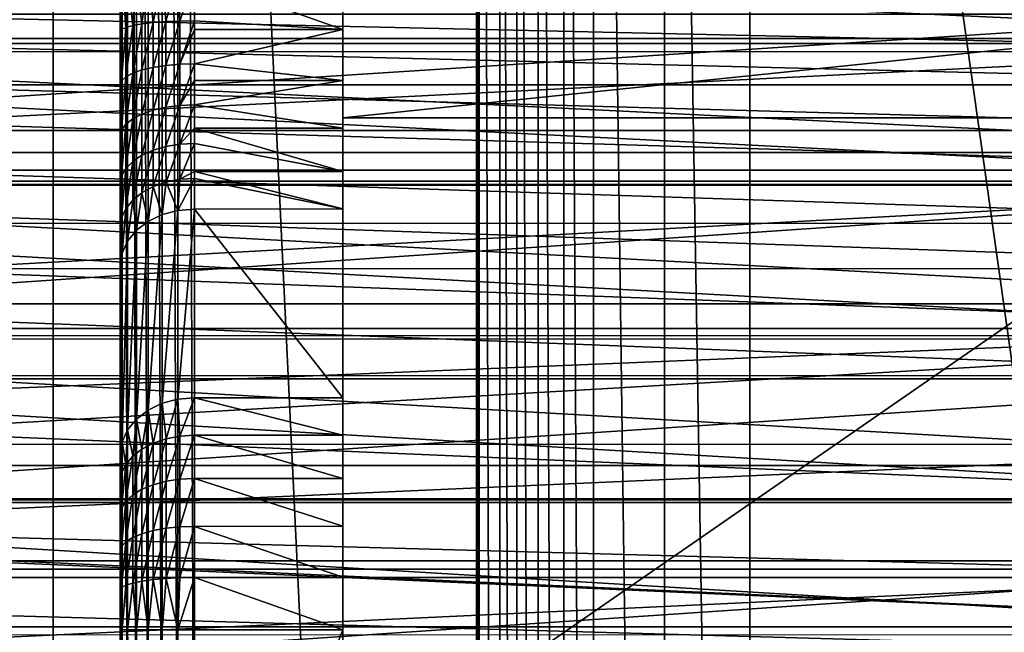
# Model space of a CAD drawing. Header units: metres. Extents: x -206 to 75, y -104 to 104.
# Tile 717 of 1056: x -66 to -53, y 5 to 13. Entities that reach past the tile are written whole.
import ezdxf

# ---------------------------------------------------------------- set-up
doc = ezdxf.new("R2010")
doc.units = ezdxf.units.M
doc.layers.add('solid_01_1-CONSUMER_THERM_B_125288', color=7, linetype='CONTINUOUS')

msp = doc.modelspace()

# ---------------------------------------------------------------- linework, layer by layer
at = {"layer": 'solid_01_1-CONSUMER_THERM_B_125288'}
for points in [[(-93.358711, -67.339516), (-65.514557, 74.985474), (-65.493088, -75.014526)], [(-93.358711, -67.339516), (-93.257065, -66.795311), (-65.514557, 74.985474)], [(-93.276108, 66.204689), (-65.514557, 74.985474), (-93.257141, -66.241692)], [(-93.257065, -66.795311), (-93.257141, -66.241692), (-65.514557, 74.985474)], [(-71.214859, 44.659821, 1.5), (-65.493088, -75.014526, 1.5), (-65.514557, 74.985474, 1.5)], [(-37.64893, 67.310463), (-65.493088, -75.014526), (-65.514557, 74.985474)], [(-59.792786, -44.688873, 1.5), (-65.514557, 74.985474, 1.5), (-65.493088, -75.014526, 1.5)], [(-59.792786, -44.688873, 1.5), (-59.805614, 44.660637, 1.5), (-65.514557, 74.985474, 1.5)], [(-37.64893, 67.310463), (-37.75058, 66.766258), (-65.493088, -75.014526)], [(-37.75058, 66.766258), (-37.7505, 66.212639), (-65.493088, -75.014526)], [(-37.7505, 66.212639), (-37.731541, -66.233742), (-65.493088, -75.014526)], [(-54.604618, 63.590931, 75.400002), (-55.875881, 63.500595, 75.400002), (-46.600052, -0.008495, 75.400002)], [(-54.604618, 63.590931, 75.400002), (-46.600052, -0.008495, 75.400002), (-46.602749, 37.591507, 75.400002)], [(-55.875881, 63.500595, 75.400002), (-57.13184, 63.228626, 75.400002), (-46.600052, -0.008495, 75.400002)], [(-57.13184, 63.228626, 75.400002), (-57.743397, 63.02562, 75.400002), (-46.600052, -0.008495, 75.400002)], [(-57.743397, 63.02562, 75.400002), (-58.338539, 62.779522, 75.400002), (-46.600052, -0.008495, 75.400002)], [(-58.338539, 62.779522, 75.400002), (-59.467224, 62.163826, 75.400002), (-46.600052, -0.008495, 75.400002)], [(-59.467224, 62.163826, 75.400002), (-60.497128, 61.393181, 75.400002), (-46.600052, -0.008495, 75.400002)], [(-60.497128, 61.393181, 75.400002), (-60.968388, 60.95443, 75.400002), (-46.600052, -0.008495, 75.400002)], [(-60.968388, 60.95443, 75.400002), (-61.40707, 60.483109, 75.400002), (-46.600052, -0.008495, 75.400002)], [(-61.40707, 60.483109, 75.400002), (-62.177567, 59.453091, 75.400002), (-46.600052, -0.008495, 75.400002)], [(-62.177567, 59.453091, 75.400002), (-62.793098, 58.324318, 75.400002), (-46.600052, -0.008495, 75.400002)], [(-62.793098, 58.324318, 75.400002), (-63.039112, 57.729141, 75.400002), (-46.600052, -0.008495, 75.400002)], [(-63.039112, 57.729141, 75.400002), (-63.242031, 57.117554, 75.400002), (-46.600052, -0.008495, 75.400002)], [(-63.242031, 57.117554, 75.400002), (-63.513821, 55.861557, 75.400002), (-46.600052, -0.008495, 75.400002)], [(-63.513821, 55.861557, 75.400002), (-63.60397, 54.590282, 75.400002), (-46.600052, -0.008495, 75.400002)], [(-64.603973, 54.590214, 74.400002), (-64.600052, -0.009787, 74.400002), (-64.574944, -0.009786, 74.622665)], [(-64.600998, 13.154816, 70.346748), (-64.600052, -0.009787, 74.400002), (-64.603973, 54.590214, 74.400002)], [(-64.603973, 54.590214, 74.400002), (-64.574944, -0.009786, 74.622665), (-64.578896, 54.590214, 74.62252)], [(-64.601051, 13.889897, 70.400002), (-64.600998, 13.154816, 70.346748), (-64.603973, 54.590214, 74.400002)], [(-64.504845, 54.590218, 74.834084), (-64.578896, 54.590214, 74.62252), (-64.501007, -0.00978, 74.833893)], [(-64.578896, 54.590214, 74.62252), (-64.574944, -0.009786, 74.622665), (-64.501007, -0.00978, 74.833893)], [(-64.385521, 54.590229, 75.023842), (-64.504845, 54.590218, 74.834084), (-64.381905, -0.009772, 75.023468)], [(-64.504845, 54.590218, 74.834084), (-64.501007, -0.00978, 74.833893), (-64.381905, -0.009772, 75.023468)], [(-64.226936, 54.59024, 75.182251), (-64.385521, 54.590229, 75.023842), (-64.223518, -0.00976, 75.181854)], [(-64.385521, 54.590229, 75.023842), (-64.381905, -0.009772, 75.023468), (-64.223518, -0.00976, 75.181854)], [(-64.037048, 54.590252, 75.301361), (-64.226936, 54.59024, 75.182251), (-64.033943, -0.009747, 75.300957)], [(-64.226936, 54.59024, 75.182251), (-64.223518, -0.00976, 75.181854), (-64.033943, -0.009747, 75.300957)], [(-63.825397, 54.590267, 75.375175), (-64.037048, 54.590252, 75.301361), (-63.822716, -0.009732, 75.374893)], [(-64.037048, 54.590252, 75.301361), (-64.033943, -0.009747, 75.300957), (-63.822716, -0.009732, 75.374893)], [(-63.825397, 54.590267, 75.375175), (-63.600052, -0.009716, 75.400002), (-63.60397, 54.590282, 75.400002)], [(-63.825397, 54.590267, 75.375175), (-63.822716, -0.009732, 75.374893), (-63.600052, -0.009716, 75.400002)], [(-63.60397, 54.590282, 75.400002), (-63.600052, -0.009716, 75.400002), (-46.600052, -0.008495, 75.400002)], [(-71.202034, -44.689686, 1.5), (-65.493088, -75.014526, 1.5), (-71.214859, 44.659821, 1.5)], [(-59.755592, -42.733746, 1.5), (-59.767769, 42.705647, 1.5), (-59.805614, 44.660637, 1.5)], [(-59.792786, -44.688873, 1.5), (-59.755592, -42.733746, 1.5), (-59.805614, 44.660637, 1.5)], [(-59.477604, -40.79953, 1.5), (-59.489159, 40.77161, 1.5), (-59.767769, 42.705647, 1.5)], [(-59.755592, -42.733746, 1.5), (-59.477604, -40.79953, 1.5), (-59.767769, 42.705647, 1.5)], [(-59.249336, -39.848335, 1.5), (-59.260582, 39.820492, 1.5), (-59.489159, 40.77161, 1.5)], [(-59.477604, -40.79953, 1.5), (-59.249336, -39.848335, 1.5), (-59.489159, 40.77161, 1.5)], [(-58.962337, -38.912071, 1.5), (-58.973278, 38.884315, 1.5), (-59.260582, 39.820492, 1.5)], [(-59.249336, -39.848335, 1.5), (-58.962337, -38.912071, 1.5), (-59.260582, 39.820492, 1.5)], [(-58.617794, -37.99506, 1.5), (-58.628448, 37.967438, 1.5), (-58.973278, 38.884315, 1.5)], [(-58.962337, -38.912071, 1.5), (-58.617794, -37.99506, 1.5), (-58.973278, 38.884315, 1.5)], [(-58.217484, -37.101894, 1.5), (-58.227875, 37.074448, 1.5), (-58.628448, 37.967438, 1.5)], [(-58.617794, -37.99506, 1.5), (-58.217484, -37.101894, 1.5), (-58.628448, 37.967438, 1.5)], [(-57.259026, -35.404366, 1.5), (-57.268982, 35.377403, 1.5), (-58.227875, 37.074448, 1.5)], [(-58.217484, -37.101894, 1.5), (-57.259026, -35.404366, 1.5), (-58.227875, 37.074448, 1.5)], [(-56.109974, -33.850849, 1.5), (-56.119663, 33.824486, 1.5), (-57.268982, 35.377403, 1.5)], [(-57.259026, -35.404366, 1.5), (-56.109974, -33.850849, 1.5), (-57.268982, 35.377403, 1.5)], [(-47.960255, -24.135565, 1.5), (-47.967163, 24.111536, 1.5), (-56.119663, 33.824486, 1.5)], [(-56.109974, -33.850849, 1.5), (-47.960255, -24.135565, 1.5), (-56.119663, 33.824486, 1.5)], [(-84.500763, 14.788757, 37.962383), (-46.500759, 14.790584, 37.962383), (-46.500679, 13.060101, 39.646988)], [(-84.500763, 14.788757, 37.962383), (-46.500679, 13.060101, 39.646988), (-84.500679, 13.058274, 39.646988)], [(-84.500755, 14.714893, 37.894974), (-84.500671, 12.993054, 39.571182), (-46.500755, 14.716698, 37.894997)], [(-84.500671, 12.993054, 39.571182), (-46.500675, 12.994863, 39.571198), (-46.500755, 14.716698, 37.894997)], [(-64.575974, 13.889899, 70.177483), (-64.600998, 13.154816, 70.346748), (-64.601051, 13.889897, 70.400002)], [(-64.575974, 13.889899, 70.177483), (-64.581779, 13.182972, 70.153702), (-64.600998, 13.154816, 70.346748)], [(-64.575974, 13.889899, 70.177483), (-64.524879, 13.210013, 69.968063), (-64.581779, 13.182972, 70.153702)], [(-64.575974, 13.889899, 70.177483), (-64.502014, 13.889904, 69.966118), (-64.524879, 13.210013, 69.968063)], [(-64.502014, 13.889904, 69.966118), (-64.432472, 13.234938, 69.796982), (-64.524879, 13.210013, 69.968063)], [(-64.502014, 13.889904, 69.966118), (-64.382881, 13.889913, 69.776512), (-64.432472, 13.234938, 69.796982)], [(-64.382881, 13.889913, 69.776512), (-64.308113, 13.256786, 69.647026), (-64.432472, 13.234938, 69.796982)], [(-64.382881, 13.889913, 69.776512), (-64.224541, 13.889924, 69.618172), (-64.308113, 13.256786, 69.647026)], [(-64.224541, 13.889924, 69.618172), (-64.156578, 13.274721, 69.523964), (-64.308113, 13.256786, 69.647026)], [(-64.224541, 13.889924, 69.618172), (-64.034935, 13.889937, 69.499031), (-64.156578, 13.274721, 69.523964)], [(-64.034935, 13.889937, 69.499031), (-63.983688, 13.288053, 69.432518), (-64.156578, 13.274721, 69.523964)], [(-64.034935, 13.889937, 69.499031), (-63.82357, 13.889953, 69.425072), (-63.983688, 13.288053, 69.432518)], [(-63.82357, 13.889953, 69.425072), (-63.796097, 13.296268, 69.376205), (-63.983688, 13.288053, 69.432518)], [(-63.82357, 13.889953, 69.425072), (-63.601048, 13.889969, 69.400002), (-63.796097, 13.296268, 69.376205)], [(-63.796097, 13.296268, 69.376205), (-63.601048, 13.889969, 69.400002), (-63.601006, 13.299051, 69.357193)], [(-63.601048, 13.889969, 69.400002), (-61.601048, 13.890113, 69.400002), (-61.600998, 13.181935, 69.338379)], [(-63.601006, 13.299051, 69.357193), (-63.601048, 13.889969, 69.400002), (-61.600998, 13.181935, 69.338379)], [(-61.600998, 13.181935, 69.338379), (-61.601048, 13.890113, 69.400002), (-61.601021, 13.490428, 69.400002)], [(-84.50071, 13.743567, 18.494843), (-46.500668, 12.884494, 16.81966), (-46.50071, 13.745442, 18.494955)], [(-84.50071, 13.743567, 18.494843), (-84.500671, 12.882585, 16.819519), (-46.500668, 12.884494, 16.81966)], [(-84.50058, 11.093538, 46.791279), (-46.500702, 13.533342, 45.401112), (-84.500702, 13.531517, 45.401112)], [(-84.50058, 11.093538, 46.791279), (-46.500584, 11.095364, 46.791279), (-46.500702, 13.533342, 45.401112)], [(-47.101021, 13.491469, 63.5), (-61.60091, 11.990428, 69.400002), (-61.601021, 13.490428, 69.400002)], [(-61.600998, 13.181935, 69.338379), (-61.601021, 13.490428, 69.400002), (-61.60091, 11.990428, 69.400002)], [(-47.101021, 13.491469, 63.5), (-47.10091, 11.991469, 63.5), (-61.60091, 11.990428, 69.400002)], [(-84.500694, 13.393085, 9.783199), (-46.500694, 13.394922, 9.783211), (-46.500603, 11.523488, 8.276029)], [(-84.500603, 11.521644, 8.276015), (-84.500694, 13.393085, 9.783199), (-46.500603, 11.523488, 8.276029)], [(-84.500694, 13.386925, 31.263071), (-46.500694, 13.388738, 31.263096), (-46.500648, 12.435484, 32.887897)], [(-84.500648, 12.433655, 32.887901), (-84.500694, 13.386925, 31.263071), (-46.500648, 12.435484, 32.887897)], [(-64.308113, 13.256786, 69.647026), (-64.156578, 13.274721, 69.523964), (-64.308067, 12.636267, 69.510208)], [(-64.156578, 13.274721, 69.523964), (-64.156532, 12.671768, 69.391022), (-64.308067, 12.636267, 69.510208)], [(-64.156578, 13.274721, 69.523964), (-63.983688, 13.288053, 69.432518), (-64.156532, 12.671768, 69.391022)], [(-63.983688, 13.288053, 69.432518), (-63.983646, 12.698153, 69.302452), (-64.156532, 12.671768, 69.391022)], [(-63.983688, 13.288053, 69.432518), (-63.796097, 13.296268, 69.376205), (-63.983646, 12.698153, 69.302452)], [(-63.796097, 13.296268, 69.376205), (-63.796055, 12.714406, 69.24791), (-63.983646, 12.698153, 69.302452)], [(-63.796097, 13.296268, 69.376205), (-63.601006, 13.299051, 69.357193), (-63.796055, 12.714406, 69.24791)], [(-63.796055, 12.714406, 69.24791), (-63.601006, 13.299051, 69.357193), (-63.600998, 13.181956, 69.338402)], [(-63.600998, 13.181956, 69.338402), (-63.601006, 13.299051, 69.357193), (-61.600998, 13.181935, 69.338379)], [(-64.581779, 13.182972, 70.153702), (-64.600945, 12.434421, 70.187897), (-64.600998, 13.154816, 70.346748)], [(-64.600998, 13.154816, 70.346748), (-64.600945, 12.434421, 70.187897), (-64.600052, -0.009787, 74.400002)], [(-64.581779, 13.182972, 70.153702), (-64.581734, 12.490127, 70.000931), (-64.600945, 12.434421, 70.187897)], [(-64.581779, 13.182972, 70.153702), (-64.524879, 13.210013, 69.968063), (-64.581734, 12.490127, 70.000931)], [(-64.524879, 13.210013, 69.968063), (-64.524834, 12.543667, 69.821144), (-64.581734, 12.490127, 70.000931)], [(-64.524879, 13.210013, 69.968063), (-64.432472, 13.234938, 69.796982), (-64.524834, 12.543667, 69.821144)], [(-64.432472, 13.234938, 69.796982), (-64.432426, 12.593012, 69.655441), (-64.524834, 12.543667, 69.821144)], [(-64.432472, 13.234938, 69.796982), (-64.308113, 13.256786, 69.647026), (-64.432426, 12.593012, 69.655441)], [(-64.308113, 13.256786, 69.647026), (-64.308067, 12.636267, 69.510208), (-64.432426, 12.593012, 69.655441)], [(-63.796055, 12.714406, 69.24791), (-63.600998, 13.181956, 69.338402), (-63.600964, 12.719904, 69.2295)], [(-63.600964, 12.719904, 69.2295), (-63.600998, 13.181956, 69.338402), (-61.600998, 13.181935, 69.338379)], [(-63.600964, 12.719904, 69.2295), (-61.600998, 13.181935, 69.338379), (-61.600948, 12.495281, 69.155441)], [(-61.600948, 12.495281, 69.155441), (-61.600998, 13.181935, 69.338379), (-61.60091, 11.990428, 69.400002)], [(-84.500679, 13.058274, 39.646988), (-46.500679, 13.060101, 39.646988), (-46.500584, 11.139189, 41.110737)], [(-84.500679, 13.058274, 39.646988), (-46.500584, 11.139189, 41.110737), (-84.500587, 11.137363, 41.110737)], [(-84.500671, 12.993054, 39.571182), (-84.50058, 11.081763, 41.027622), (-46.500675, 12.994863, 39.571198)], [(-84.500671, 12.882585, 16.819519), (-46.500618, 11.820116, 15.265123), (-46.500668, 12.884494, 16.81966)], [(-84.500671, 12.882585, 16.819519), (-84.500618, 11.818188, 15.264991), (-46.500618, 11.820116, 15.265123)], [(-84.50058, 11.081763, 41.027622), (-46.500584, 11.083572, 41.02763), (-46.500675, 12.994863, 39.571198)], [(-64.432426, 12.593012, 69.655441), (-64.308067, 12.636267, 69.510208), (-64.432381, 11.978222, 69.422775)], [(-64.308067, 12.636267, 69.510208), (-64.308022, 12.041977, 69.285301), (-64.432381, 11.978222, 69.422775)], [(-64.308067, 12.636267, 69.510208), (-64.156532, 12.671768, 69.391022), (-64.308022, 12.041977, 69.285301)], [(-64.156532, 12.671768, 69.391022), (-64.156487, 12.094303, 69.172478), (-64.308022, 12.041977, 69.285301)], [(-64.156532, 12.671768, 69.391022), (-63.983646, 12.698153, 69.302452), (-64.156487, 12.094303, 69.172478)], [(-63.983646, 12.698153, 69.302452), (-63.983604, 12.133189, 69.088638), (-64.156487, 12.094303, 69.172478)], [(-63.983646, 12.698153, 69.302452), (-63.796055, 12.714406, 69.24791), (-63.983604, 12.133189, 69.088638)], [(-63.796055, 12.714406, 69.24791), (-63.796013, 12.157142, 69.037018), (-63.983604, 12.133189, 69.088638)], [(-63.796055, 12.714406, 69.24791), (-63.600964, 12.719904, 69.2295), (-63.796013, 12.157142, 69.037018)], [(-63.796013, 12.157142, 69.037018), (-63.600964, 12.719904, 69.2295), (-63.600948, 12.495216, 69.155472)], [(-63.600948, 12.495216, 69.155472), (-63.600964, 12.719904, 69.2295), (-61.600948, 12.495281, 69.155441)], [(-64.581734, 12.490127, 70.000931), (-64.600891, 11.744503, 69.926788), (-64.600945, 12.434421, 70.187897)], [(-64.581734, 12.490127, 70.000931), (-64.581688, 11.82657, 69.749809), (-64.600891, 11.744503, 69.926788)], [(-64.581734, 12.490127, 70.000931), (-64.524834, 12.543667, 69.821144), (-64.581688, 11.82657, 69.749809)], [(-64.524834, 12.543667, 69.821144), (-64.524788, 11.905488, 69.57962), (-64.581688, 11.82657, 69.749809)], [(-64.524834, 12.543667, 69.821144), (-64.432426, 12.593012, 69.655441), (-64.524788, 11.905488, 69.57962)], [(-64.432426, 12.593012, 69.655441), (-64.432381, 11.978222, 69.422775), (-64.524788, 11.905488, 69.57962)], [(-63.796013, 12.157142, 69.037018), (-63.600948, 12.495216, 69.155472), (-63.600925, 12.165238, 69.019585)], [(-63.600925, 12.165238, 69.019585), (-63.600948, 12.495216, 69.155472), (-61.600948, 12.495281, 69.155441)], [(-63.600925, 12.165238, 69.019585), (-61.600948, 12.495281, 69.155441), (-61.600903, 11.8506, 68.856735)], [(-61.600903, 11.8506, 68.856735), (-61.600948, 12.495281, 69.155441), (-61.60091, 11.990428, 69.400002)], [(-84.500648, 12.433655, 32.887901), (-46.500648, 12.435484, 32.887897), (-46.500591, 11.286024, 34.380466)], [(-84.500595, 11.284176, 34.380493), (-84.500648, 12.433655, 32.887901), (-46.500591, 11.286024, 34.380466)], [(-64.600945, 12.434421, 70.187897), (-64.600891, 11.744503, 69.926788), (-64.600052, -0.009787, 74.400002)], [(-64.308022, 12.041977, 69.285301), (-64.156487, 12.094303, 69.172478), (-64.307983, 11.486353, 68.977005)], [(-64.156487, 12.094303, 69.172478), (-64.156448, 11.554408, 68.87291), (-64.307983, 11.486353, 68.977005)], [(-64.156487, 12.094303, 69.172478), (-63.983604, 12.133189, 69.088638), (-64.156448, 11.554408, 68.87291)], [(-63.983604, 12.133189, 69.088638), (-63.983566, 11.604982, 68.795563), (-64.156448, 11.554408, 68.87291)], [(-63.983604, 12.133189, 69.088638), (-63.796013, 12.157142, 69.037018), (-63.983566, 11.604982, 68.795563)], [(-63.796013, 12.157142, 69.037018), (-63.795979, 11.636132, 68.747932), (-63.983566, 11.604982, 68.795563)], [(-63.796013, 12.157142, 69.037018), (-63.600925, 12.165238, 69.019585), (-63.795979, 11.636132, 68.747932)], [(-63.795979, 11.636132, 68.747932), (-63.600925, 12.165238, 69.019585), (-63.600903, 11.850384, 68.856697)], [(-63.600903, 11.850384, 68.856697), (-63.600925, 12.165238, 69.019585), (-61.600903, 11.8506, 68.856735)], [(-64.524788, 11.905488, 69.57962), (-64.432381, 11.978222, 69.422775), (-64.524742, 11.308829, 69.248558)], [(-64.432381, 11.978222, 69.422775), (-64.432343, 11.403431, 69.103851), (-64.524742, 11.308829, 69.248558)], [(-64.432381, 11.978222, 69.422775), (-64.308022, 12.041977, 69.285301), (-64.432343, 11.403431, 69.103851)], [(-64.308022, 12.041977, 69.285301), (-64.307983, 11.486353, 68.977005), (-64.432343, 11.403431, 69.103851)], [(-61.60091, 11.990428, 72.400002), (-61.60091, 11.990428, 69.400002), (-47.10091, 11.991469, 63.5)], [(-48.60091, 11.991362, 69.900002), (-61.60091, 11.990428, 72.400002), (-47.10091, 11.991469, 63.5)], [(-48.60091, 11.991362, 72.400002), (-61.600266, 2.990428, 72.400002), (-61.60091, 11.990428, 72.400002)], [(-48.60091, 11.991362, 69.900002), (-48.60091, 11.991362, 72.400002), (-61.60091, 11.990428, 72.400002)], [(-61.60091, 11.990428, 72.400002), (-61.600266, 2.990428, 72.400002), (-61.60091, 11.990428, 69.400002)], [(-61.600903, 11.8506, 68.856735), (-61.60091, 11.990428, 69.400002), (-61.600266, 2.990428, 72.400002)], [(-48.60091, 11.991362, 72.400002), (-48.600266, 2.991362, 72.400002), (-61.600266, 2.990428, 72.400002)], [(-84.500618, 11.818188, 15.264991), (-46.500557, 10.569411, 13.856415), (-46.500618, 11.820116, 15.265123)], [(-84.500618, 11.818188, 15.264991), (-84.500557, 10.567512, 13.856342), (-46.500557, 10.569411, 13.856415)], [(-64.581688, 11.82657, 69.749809), (-64.600845, 11.099468, 69.568893), (-64.600891, 11.744503, 69.926788)], [(-64.581688, 11.82657, 69.749809), (-64.581642, 11.206183, 69.405586), (-64.600845, 11.099468, 69.568893)], [(-64.581688, 11.82657, 69.749809), (-64.524788, 11.905488, 69.57962), (-64.581642, 11.206183, 69.405586)], [(-64.524788, 11.905488, 69.57962), (-64.524742, 11.308829, 69.248558), (-64.581642, 11.206183, 69.405586)], [(-63.795979, 11.636132, 68.747932), (-63.600903, 11.850384, 68.856697), (-63.600887, 11.64666, 68.731842)], [(-63.600903, 11.850384, 68.856697), (-61.600903, 11.8506, 68.856735), (-61.600861, 11.267105, 68.451164)], [(-63.600887, 11.64666, 68.731842), (-63.600903, 11.850384, 68.856697), (-61.600861, 11.267105, 68.451164)], [(-61.600861, 11.267105, 68.451164), (-61.600903, 11.8506, 68.856735), (-61.600266, 2.990428, 72.400002)], [(-64.600891, 11.744503, 69.926788), (-64.600052, -0.009787, 64.5), (-64.600052, -0.009787, 74.400002)], [(-64.600891, 11.744503, 69.926788), (-64.600845, 11.099468, 69.568893), (-64.600052, -0.009787, 64.5)], [(-64.307983, 11.486353, 68.977005), (-64.156448, 11.554408, 68.87291), (-64.307945, 10.981018, 68.591782)], [(-64.156448, 11.554408, 68.87291), (-64.156418, 11.063379, 68.498589), (-64.307945, 10.981018, 68.591782)], [(-64.156448, 11.554408, 68.87291), (-63.983566, 11.604982, 68.795563), (-64.156418, 11.063379, 68.498589)], [(-63.983566, 11.604982, 68.795563), (-63.983532, 11.124584, 68.429344), (-64.156418, 11.063379, 68.498589)], [(-63.983566, 11.604982, 68.795563), (-63.795979, 11.636132, 68.747932), (-63.983532, 11.124584, 68.429344)], [(-63.795979, 11.636132, 68.747932), (-63.795944, 11.16228, 68.386703), (-63.983532, 11.124584, 68.429344)], [(-63.795979, 11.636132, 68.747932), (-63.600887, 11.64666, 68.731842), (-63.795944, 11.16228, 68.386703)], [(-63.795944, 11.16228, 68.386703), (-63.600887, 11.64666, 68.731842), (-63.600861, 11.266832, 68.451057)], [(-63.600861, 11.266832, 68.451057), (-63.600887, 11.64666, 68.731842), (-61.600861, 11.267105, 68.451164)], [(-84.500603, 11.521644, 8.276015), (-46.500603, 11.523488, 8.276029), (-46.500507, 9.483744, 7.005229)], [(-84.500504, 9.481883, 7.00521), (-84.500603, 11.521644, 8.276015), (-46.500507, 9.483744, 7.005229)], [(-64.432343, 11.403431, 69.103851), (-64.307983, 11.486353, 68.977005), (-64.432304, 10.880664, 68.70533)], [(-64.307983, 11.486353, 68.977005), (-64.307945, 10.981018, 68.591782), (-64.432304, 10.880664, 68.70533)], [(-84.500595, 11.284176, 34.380493), (-46.500591, 11.286024, 34.380466), (-46.50053, 9.958682, 35.717075)], [(-84.500526, 9.956833, 35.717094), (-84.500595, 11.284176, 34.380493), (-46.50053, 9.958682, 35.717075)], [(-64.581642, 11.206183, 69.405586), (-64.524742, 11.308829, 69.248558), (-64.581604, 10.64195, 68.975456)], [(-64.524742, 11.308829, 69.248558), (-64.524704, 10.766174, 68.834885), (-64.581604, 10.64195, 68.975456)], [(-64.524742, 11.308829, 69.248558), (-64.432343, 11.403431, 69.103851), (-64.524704, 10.766174, 68.834885)], [(-64.432343, 11.403431, 69.103851), (-64.432304, 10.880664, 68.70533), (-64.524704, 10.766174, 68.834885)], [(-64.581642, 11.206183, 69.405586), (-64.600807, 10.512789, 69.121674), (-64.600845, 11.099468, 69.568893)], [(-64.581642, 11.206183, 69.405586), (-64.581604, 10.64195, 68.975456), (-64.600807, 10.512789, 69.121674)], [(-63.983532, 11.124584, 68.429344), (-63.795944, 11.16228, 68.386703), (-63.823341, 10.742953, 67.966949)], [(-63.600853, 11.175017, 68.372299), (-63.600822, 10.762097, 67.950737), (-63.823341, 10.742953, 67.966949)], [(-63.795944, 11.16228, 68.386703), (-63.600853, 11.175017, 68.372299), (-63.823341, 10.742953, 67.966949)], [(-63.795944, 11.16228, 68.386703), (-63.600861, 11.266832, 68.451057), (-63.600853, 11.175017, 68.372299)], [(-63.600861, 11.266832, 68.451057), (-61.600861, 11.267105, 68.451164), (-61.600822, 10.76224, 67.950737)], [(-63.600853, 11.175017, 68.372299), (-63.600861, 11.266832, 68.451057), (-61.600822, 10.76224, 67.950737)], [(-63.600853, 11.175017, 68.372299), (-61.600822, 10.76224, 67.950737), (-63.600822, 10.762097, 67.950737)], [(-61.600822, 10.76224, 67.950737), (-61.600861, 11.267105, 68.451164), (-61.600266, 2.990428, 72.400002)], [(-84.500587, 11.137363, 41.110737), (-46.500584, 11.139189, 41.110737), (-46.500484, 9.055884, 42.33226)], [(-84.500587, 11.137363, 41.110737), (-46.500484, 9.055884, 42.33226), (-84.500488, 9.054059, 42.33226)], [(-84.500458, 8.514395, 47.898346), (-46.500584, 11.095364, 46.791279), (-84.50058, 11.093538, 46.791279)], [(-84.50058, 11.081763, 41.027622), (-84.500481, 9.008845, 42.243069), (-46.500584, 11.083572, 41.02763)], [(-84.500481, 9.008845, 42.243069), (-46.500484, 9.010661, 42.243073), (-46.500584, 11.083572, 41.02763)], [(-84.500458, 8.514395, 47.898346), (-46.500458, 8.51622, 47.898346), (-46.500584, 11.095364, 46.791279)], [(-64.600845, 11.099468, 69.568893), (-64.600807, 10.512789, 69.121674), (-64.600052, -0.009787, 64.5)], [(-64.307945, 10.981018, 68.591782), (-64.156418, 11.063379, 68.498589), (-64.224304, 10.595613, 68.091789)], [(-64.156418, 11.063379, 68.498589), (-64.034698, 10.686516, 68.014763), (-64.224304, 10.595613, 68.091789)], [(-64.156418, 11.063379, 68.498589), (-63.983532, 11.124584, 68.429344), (-64.034698, 10.686516, 68.014763)], [(-63.983532, 11.124584, 68.429344), (-63.823341, 10.742953, 67.966949), (-64.034698, 10.686516, 68.014763)], [(-64.432304, 10.880664, 68.70533), (-64.307945, 10.981018, 68.591782), (-64.382637, 10.474803, 68.19416)], [(-64.307945, 10.981018, 68.591782), (-64.224304, 10.595613, 68.091789), (-64.382637, 10.474803, 68.19416)], [(-64.581604, 10.64195, 68.975456), (-64.524704, 10.766174, 68.834885), (-64.575706, 10.168892, 68.4534)], [(-64.524704, 10.766174, 68.834885), (-64.501762, 10.330145, 68.316742), (-64.575706, 10.168892, 68.4534)], [(-64.524704, 10.766174, 68.834885), (-64.432304, 10.880664, 68.70533), (-64.501762, 10.330145, 68.316742)], [(-64.432304, 10.880664, 68.70533), (-64.382637, 10.474803, 68.19416), (-64.501762, 10.330145, 68.316742)], [(-63.823341, 10.742953, 67.966949), (-63.600822, 10.762097, 67.950737), (-63.823162, 8.199328, 64.965469)], [(-63.600822, 10.762097, 67.950737), (-63.600639, 8.218472, 64.949265), (-63.823162, 8.199328, 64.965469)], [(-63.600822, 10.762097, 67.950737), (-61.600822, 10.76224, 67.950737), (-61.600639, 8.218616, 64.949265)], [(-63.600822, 10.762097, 67.950737), (-61.600639, 8.218616, 64.949265), (-63.600639, 8.218472, 64.949265)], [(-61.600639, 8.218616, 64.949265), (-61.600822, 10.76224, 67.950737), (-61.600266, 2.990428, 72.400002)], [(-64.581604, 10.64195, 68.975456), (-64.600769, 9.999129, 68.59726), (-64.600807, 10.512789, 69.121674)], [(-64.581604, 10.64195, 68.975456), (-64.575706, 10.168892, 68.4534), (-64.600769, 9.999129, 68.59726)], [(-64.224304, 10.595613, 68.091789), (-64.034698, 10.686516, 68.014763), (-64.224121, 8.051987, 65.090309)], [(-64.034698, 10.686516, 68.014763), (-64.034523, 8.14289, 65.01329), (-64.224121, 8.051987, 65.090309)], [(-64.034698, 10.686516, 68.014763), (-63.823341, 10.742953, 67.966949), (-64.034523, 8.14289, 65.01329)], [(-63.823341, 10.742953, 67.966949), (-63.823162, 8.199328, 64.965469), (-64.034523, 8.14289, 65.01329)], [(-84.500557, 10.567512, 13.856342), (-46.500488, 9.152098, 12.615666), (-46.500557, 10.569411, 13.856415)], [(-84.500557, 10.567512, 13.856342), (-84.500488, 9.150221, 12.615627), (-46.500488, 9.152098, 12.615666)], [(-64.600807, 10.512789, 69.121674), (-64.600418, 5.090528, 64.5), (-64.600052, -0.009787, 64.5)], [(-64.600807, 10.512789, 69.121674), (-64.600456, 5.62426, 64.546295), (-64.600418, 5.090528, 64.5)], [(-64.600807, 10.512789, 69.121674), (-64.600494, 6.144084, 64.684525), (-64.600456, 5.62426, 64.546295)], [(-64.600807, 10.512789, 69.121674), (-64.600769, 9.999129, 68.59726), (-64.600494, 6.144084, 64.684525)], [(-64.382637, 10.474803, 68.19416), (-64.224304, 10.595613, 68.091789), (-64.382454, 7.931178, 65.19268)], [(-64.224304, 10.595613, 68.091789), (-64.224121, 8.051987, 65.090309), (-64.382454, 7.931178, 65.19268)], [(-64.501762, 10.330145, 68.316742), (-64.382637, 10.474803, 68.19416), (-64.501579, 7.78652, 65.315269)], [(-64.382637, 10.474803, 68.19416), (-64.382454, 7.931178, 65.19268), (-64.501579, 7.78652, 65.315269)], [(-64.575706, 10.168892, 68.4534), (-64.501762, 10.330145, 68.316742), (-64.575523, 7.625266, 65.45192)], [(-64.501762, 10.330145, 68.316742), (-64.501579, 7.78652, 65.315269), (-64.575523, 7.625266, 65.45192)], [(-64.575706, 10.168892, 68.4534), (-64.600586, 7.455504, 65.595779), (-64.600769, 9.999129, 68.59726)], [(-64.575706, 10.168892, 68.4534), (-64.575523, 7.625266, 65.45192), (-64.600586, 7.455504, 65.595779)], [(-84.500526, 9.956833, 35.717094), (-46.50053, 9.958682, 35.717075), (-46.500458, 8.474464, 36.876675)], [(-84.500458, 8.472613, 36.87669), (-84.500526, 9.956833, 35.717094), (-46.500458, 8.474464, 36.876675)], [(-64.600769, 9.999129, 68.59726), (-64.600525, 6.63219, 64.910522), (-64.600494, 6.144084, 64.684525)], [(-64.600769, 9.999129, 68.59726), (-64.600555, 7.073882, 65.217499), (-64.600525, 6.63219, 64.910522)], [(-64.600769, 9.999129, 68.59726), (-64.600586, 7.455504, 65.595779), (-64.600555, 7.073882, 65.217499)], [(-84.500504, 9.481883, 7.00521), (-46.500507, 9.483744, 7.005229), (-46.500401, 7.305685, 5.989573)], [(-84.500404, 7.303824, 5.989559), (-84.500504, 9.481883, 7.00521), (-46.500401, 7.305685, 5.989573)], [(-84.500488, 9.150221, 12.615627), (-84.500412, 7.588677, 11.562354), (-46.500488, 9.152098, 12.615666)], [(-84.500488, 9.054059, 42.33226), (-46.500484, 9.055884, 42.33226), (-46.500378, 6.840321, 43.293854)], [(-84.500488, 9.054059, 42.33226), (-46.500378, 6.840321, 43.293854), (-84.500381, 6.838496, 43.293854)], [(-84.500412, 7.588677, 11.562354), (-46.500416, 7.590542, 11.562378), (-46.500488, 9.152098, 12.615666)], [(-84.500481, 9.008845, 42.243069), (-84.500374, 6.804294, 43.199883), (-46.500484, 9.010661, 42.243073)], [(-46.500484, 9.010661, 42.243073), (-84.500374, 6.804294, 43.199883), (-46.500378, 6.806119, 43.199883)], [(-84.500336, 6.018784, 48.645473), (-46.500458, 8.51622, 47.898346), (-84.500458, 8.514395, 47.898346)], [(-84.500336, 6.018784, 48.645473), (-46.50034, 6.020599, 48.645477), (-46.500458, 8.51622, 47.898346)], [(-84.500458, 8.472613, 36.87669), (-46.500458, 8.474464, 36.876675), (-46.500381, 6.856574, 37.841152)], [(-84.500381, 6.854722, 37.841164), (-84.500458, 8.472613, 36.87669), (-46.500381, 6.856574, 37.841152)], [(-64.156166, 7.605872, 64.578468), (-64.224121, 8.051987, 65.090309), (-64.034523, 8.14289, 65.01329)], [(-63.983284, 7.665007, 64.507446), (-64.156166, 7.605872, 64.578468), (-64.034523, 8.14289, 65.01329)], [(-63.983284, 7.665007, 64.507446), (-64.034523, 8.14289, 65.01329), (-63.823162, 8.199328, 64.965469)], [(-63.795692, 7.701428, 64.463715), (-63.983284, 7.665007, 64.507446), (-63.823162, 8.199328, 64.965469)], [(-63.795692, 7.701428, 64.463715), (-63.823162, 8.199328, 64.965469), (-63.600639, 8.218472, 64.949265)], [(-63.600605, 7.713736, 64.448944), (-63.795692, 7.701428, 64.463715), (-63.600639, 8.218472, 64.949265)], [(-63.600639, 8.218472, 64.949265), (-61.600639, 8.218616, 64.949265), (-61.600605, 7.713751, 64.448837)], [(-63.600605, 7.713736, 64.448944), (-63.600639, 8.218472, 64.949265), (-61.600605, 7.713751, 64.448837)], [(-61.600605, 7.713751, 64.448837), (-61.600639, 8.218616, 64.949265), (-61.600266, 2.990428, 72.400002)], [(-64.307701, 7.526295, 64.674049), (-64.382454, 7.931178, 65.19268), (-64.224121, 8.051987, 65.090309)], [(-64.156166, 7.605872, 64.578468), (-64.307701, 7.526295, 64.674049), (-64.224121, 8.051987, 65.090309)], [(-64.432053, 7.429335, 64.790512), (-64.501579, 7.78652, 65.315269), (-64.382454, 7.931178, 65.19268)], [(-64.307701, 7.526295, 64.674049), (-64.432053, 7.429335, 64.790512), (-64.382454, 7.931178, 65.19268)], [(-64.524452, 7.318717, 64.923386), (-64.575523, 7.625266, 65.45192), (-64.501579, 7.78652, 65.315269)], [(-64.432053, 7.429335, 64.790512), (-64.524452, 7.318717, 64.923386), (-64.501579, 7.78652, 65.315269)], [(-63.983242, 7.091684, 64.108986), (-63.983284, 7.665007, 64.507446), (-63.795692, 7.701428, 64.463715)], [(-63.983242, 7.091684, 64.108986), (-63.795692, 7.701428, 64.463715), (-63.795654, 7.119998, 64.059616)], [(-63.795654, 7.119998, 64.059616), (-63.795692, 7.701428, 64.463715), (-63.600605, 7.713736, 64.448944)], [(-63.795654, 7.119998, 64.059616), (-63.600605, 7.713736, 64.448944), (-63.600563, 7.129568, 64.042946)], [(-63.600605, 7.713736, 64.448944), (-61.600605, 7.713751, 64.448837), (-61.600563, 7.130256, 64.043259)], [(-63.600563, 7.129568, 64.042946), (-63.600605, 7.713736, 64.448944), (-61.600563, 7.130256, 64.043259)], [(-61.600563, 7.130256, 64.043259), (-61.600605, 7.713751, 64.448837), (-61.600266, 2.990428, 72.400002)], [(-84.500412, 7.588677, 11.562354), (-84.500336, 5.90729, 10.713), (-46.500416, 7.590542, 11.562378)], [(-84.500336, 5.90729, 10.713), (-46.500336, 5.909141, 10.713012), (-46.500416, 7.590542, 11.562378)], [(-64.575523, 7.625266, 65.45192), (-64.600555, 7.073882, 65.217499), (-64.600586, 7.455504, 65.595779)], [(-64.581352, 7.198693, 65.067558), (-64.600555, 7.073882, 65.217499), (-64.575523, 7.625266, 65.45192)], [(-64.524452, 7.318717, 64.923386), (-64.581352, 7.198693, 65.067558), (-64.575523, 7.625266, 65.45192)], [(-64.307655, 6.983858, 64.297058), (-64.307701, 7.526295, 64.674049), (-64.156166, 7.605872, 64.578468)], [(-64.307655, 6.983858, 64.297058), (-64.156166, 7.605872, 64.578468), (-64.156128, 7.045716, 64.189163)], [(-64.156128, 7.045716, 64.189163), (-64.156166, 7.605872, 64.578468), (-63.983284, 7.665007, 64.507446)], [(-64.156128, 7.045716, 64.189163), (-63.983284, 7.665007, 64.507446), (-63.983242, 7.091684, 64.108986)], [(-64.432014, 6.908489, 64.428528), (-64.432053, 7.429335, 64.790512), (-64.307701, 7.526295, 64.674049)], [(-64.432014, 6.908489, 64.428528), (-64.307701, 7.526295, 64.674049), (-64.307655, 6.983858, 64.297058)], [(-84.500404, 7.303824, 5.989559), (-46.500401, 7.305685, 5.989573), (-46.50029, 5.021231, 5.243927)], [(-84.50029, 5.019364, 5.243917), (-84.500404, 7.303824, 5.989559), (-46.50029, 5.021231, 5.243927)], [(-64.581322, 6.729208, 64.741264), (-64.581352, 7.198693, 65.067558), (-64.524452, 7.318717, 64.923386)], [(-64.581322, 6.729208, 64.741264), (-64.524452, 7.318717, 64.923386), (-64.524422, 6.822504, 64.578514)], [(-64.524422, 6.822504, 64.578514), (-64.524452, 7.318717, 64.923386), (-64.432053, 7.429335, 64.790512)], [(-64.524422, 6.822504, 64.578514), (-64.432053, 7.429335, 64.790512), (-64.432014, 6.908489, 64.428528)], [(-64.581352, 7.198693, 65.067558), (-64.600525, 6.63219, 64.910522), (-64.600555, 7.073882, 65.217499)], [(-64.581322, 6.729208, 64.741264), (-64.600525, 6.63219, 64.910522), (-64.581352, 7.198693, 65.067558)], [(-64.307655, 6.983858, 64.297058), (-64.156128, 7.045716, 64.189163), (-64.307617, 6.384421, 64.019501)], [(-64.156128, 7.045716, 64.189163), (-64.156082, 6.426698, 63.902542), (-64.307617, 6.384421, 64.019501)], [(-64.156128, 7.045716, 64.189163), (-63.983242, 7.091684, 64.108986), (-64.156082, 6.426698, 63.902542)], [(-63.983242, 7.091684, 64.108986), (-63.983196, 6.458116, 63.815632), (-64.156082, 6.426698, 63.902542)], [(-63.983242, 7.091684, 64.108986), (-63.795654, 7.119998, 64.059616), (-63.983196, 6.458116, 63.815632)], [(-63.795654, 7.119998, 64.059616), (-63.795605, 6.477469, 63.762115), (-63.983196, 6.458116, 63.815632)], [(-63.795654, 7.119998, 64.059616), (-63.600563, 7.129568, 64.042946), (-63.795605, 6.477469, 63.762115)], [(-63.600563, 7.129568, 64.042946), (-63.600517, 6.484014, 63.744045), (-63.795605, 6.477469, 63.762115)], [(-63.600563, 7.129568, 64.042946), (-61.600563, 7.130256, 64.043259), (-61.600517, 6.485575, 63.744556)], [(-63.600563, 7.129568, 64.042946), (-61.600517, 6.485575, 63.744556), (-63.600517, 6.484014, 63.744045)], [(-61.600517, 6.485575, 63.744556), (-61.600563, 7.130256, 64.043259), (-61.600266, 2.990428, 72.400002)], [(-64.524422, 6.822504, 64.578514), (-64.432014, 6.908489, 64.428528), (-64.524384, 6.274148, 64.324615)], [(-64.432014, 6.908489, 64.428528), (-64.431976, 6.332911, 64.162018), (-64.524384, 6.274148, 64.324615)], [(-64.432014, 6.908489, 64.428528), (-64.307655, 6.983858, 64.297058), (-64.431976, 6.332911, 64.162018)], [(-64.307655, 6.983858, 64.297058), (-64.307617, 6.384421, 64.019501), (-64.431976, 6.332911, 64.162018)], [(-84.500381, 6.854722, 37.841164), (-46.500381, 6.856574, 37.841152), (-46.500298, 5.13022, 38.59539)], [(-84.500381, 6.854722, 37.841164), (-46.500298, 5.13022, 38.59539), (-84.500298, 5.128395, 38.59539)], [(-84.500381, 6.838496, 43.293854), (-46.500378, 6.840321, 43.293854), (-46.500328, 5.796086, 43.637184)], [(-84.500381, 6.838496, 43.293854), (-46.500328, 5.796086, 43.637184), (-84.500328, 5.794259, 43.637184)], [(-46.500298, 5.13022, 38.59539), (-46.500378, 6.806119, 43.199883), (-84.500374, 6.804294, 43.199883)], [(-46.500298, 5.13022, 38.59539), (-84.500374, 6.804294, 43.199883), (-84.500298, 5.128395, 38.59539)], [(-64.581322, 6.729208, 64.741264), (-64.524422, 6.822504, 64.578514), (-64.581284, 6.210389, 64.501045)], [(-64.524422, 6.822504, 64.578514), (-64.524384, 6.274148, 64.324615), (-64.581284, 6.210389, 64.501045)], [(-64.581322, 6.729208, 64.741264), (-64.600494, 6.144084, 64.684525), (-64.600525, 6.63219, 64.910522)], [(-64.581322, 6.729208, 64.741264), (-64.581284, 6.210389, 64.501045), (-64.600494, 6.144084, 64.684525)], [(-64.431976, 6.332911, 64.162018), (-64.307617, 6.384421, 64.019501), (-64.431931, 5.719931, 63.99902)], [(-64.307617, 6.384421, 64.019501), (-64.307571, 5.74603, 63.849747), (-64.431931, 5.719931, 63.99902)], [(-64.307617, 6.384421, 64.019501), (-64.156082, 6.426698, 63.902542), (-64.307571, 5.74603, 63.849747)], [(-64.156082, 6.426698, 63.902542), (-64.156036, 5.767453, 63.727242), (-64.307571, 5.74603, 63.849747)], [(-64.156082, 6.426698, 63.902542), (-63.983196, 6.458116, 63.815632), (-64.156036, 5.767453, 63.727242)], [(-63.983196, 6.458116, 63.815632), (-63.98315, 5.783376, 63.636211), (-64.156036, 5.767453, 63.727242)], [(-63.983196, 6.458116, 63.815632), (-63.795605, 6.477469, 63.762115), (-63.98315, 5.783376, 63.636211)], [(-63.795605, 6.477469, 63.762115), (-63.795559, 5.793187, 63.580154), (-63.98315, 5.783376, 63.636211)], [(-63.795605, 6.477469, 63.762115), (-63.600517, 6.484014, 63.744045), (-63.795559, 5.793187, 63.580154)], [(-63.600517, 6.484014, 63.744045), (-63.600468, 5.79651, 63.561226), (-63.795559, 5.793187, 63.580154)], [(-63.600517, 6.484014, 63.744045), (-61.600517, 6.485575, 63.744556), (-61.600468, 5.798921, 63.561623)], [(-63.600517, 6.484014, 63.744045), (-61.600468, 5.798921, 63.561623), (-63.600468, 5.79651, 63.561226)], [(-61.600468, 5.798921, 63.561623), (-61.600517, 6.485575, 63.744556), (-61.600266, 2.990428, 72.400002)], [(-64.581284, 6.210389, 64.501045), (-64.524384, 6.274148, 64.324615), (-64.581245, 5.657856, 64.354118)], [(-64.524384, 6.274148, 64.324615), (-64.524338, 5.690158, 64.169327), (-64.581245, 5.657856, 64.354118)], [(-64.524384, 6.274148, 64.324615), (-64.431976, 6.332911, 64.162018), (-64.524338, 5.690158, 64.169327)], [(-64.431976, 6.332911, 64.162018), (-64.431931, 5.719931, 63.99902), (-64.524338, 5.690158, 64.169327)], [(-64.581284, 6.210389, 64.501045), (-64.600456, 5.62426, 64.546295), (-64.600494, 6.144084, 64.684525)], [(-64.581284, 6.210389, 64.501045), (-64.581245, 5.657856, 64.354118), (-64.600456, 5.62426, 64.546295)], [(-84.500214, 3.453558, 49.097778), (-46.50034, 6.020599, 48.645477), (-84.500336, 6.018784, 48.645473)], [(-84.500214, 3.453558, 49.097778), (-46.500217, 3.455365, 49.097782), (-46.50034, 6.020599, 48.645477)], [(-84.500336, 5.90729, 10.713), (-84.500252, 4.132653, 10.081071), (-46.500336, 5.909141, 10.713012)], [(-84.500252, 4.132653, 10.081071), (-46.500248, 4.134471, 10.081068), (-46.500336, 5.909141, 10.713012)], [(-84.500328, 5.794259, 43.637184), (-46.500328, 5.796086, 43.637184), (-46.500278, 4.731921, 43.914383)], [(-84.500328, 5.794259, 43.637184), (-46.500278, 4.731921, 43.914383), (-84.500275, 4.730085, 43.914383)], [(-64.524338, 5.690158, 64.169327), (-64.431931, 5.719931, 63.99902), (-64.501389, 5.090535, 64.066116)], [(-64.431931, 5.719931, 63.99902), (-64.382248, 5.090544, 63.876511), (-64.501389, 5.090535, 64.066116)], [(-64.431931, 5.719931, 63.99902), (-64.307571, 5.74603, 63.849747), (-64.382248, 5.090544, 63.876511)], [(-64.307571, 5.74603, 63.849747), (-64.223907, 5.090555, 63.71817), (-64.382248, 5.090544, 63.876511)], [(-64.307571, 5.74603, 63.849747), (-64.156036, 5.767453, 63.727242), (-64.223907, 5.090555, 63.71817)], [(-64.156036, 5.767453, 63.727242), (-64.034302, 5.090569, 63.59903), (-64.223907, 5.090555, 63.71817)], [(-64.156036, 5.767453, 63.727242), (-63.98315, 5.783376, 63.636211), (-64.034302, 5.090569, 63.59903)], [(-63.98315, 5.783376, 63.636211), (-63.822937, 5.090584, 63.52507), (-64.034302, 5.090569, 63.59903)], [(-63.98315, 5.783376, 63.636211), (-63.795559, 5.793187, 63.580154), (-63.822937, 5.090584, 63.52507)], [(-63.600468, 5.79651, 63.561226), (-63.600418, 5.0906, 63.5), (-63.822937, 5.090584, 63.52507)], [(-63.795559, 5.793187, 63.580154), (-63.600468, 5.79651, 63.561226), (-63.822937, 5.090584, 63.52507)], [(-63.600468, 5.79651, 63.561226), (-61.600468, 5.798921, 63.561623), (-61.600418, 5.090744, 63.5)], [(-63.600468, 5.79651, 63.561226), (-61.600418, 5.090744, 63.5), (-63.600418, 5.0906, 63.5)], [(-61.600418, 5.090744, 63.5), (-61.600468, 5.798921, 63.561623), (-61.600266, 2.990428, 72.400002)], [(-64.581245, 5.657856, 64.354118), (-64.600418, 5.090528, 64.5), (-64.600456, 5.62426, 64.546295)], [(-64.581245, 5.657856, 64.354118), (-64.575348, 5.090529, 64.277481), (-64.600418, 5.090528, 64.5)], [(-64.581245, 5.657856, 64.354118), (-64.524338, 5.690158, 64.169327), (-64.575348, 5.090529, 64.277481)], [(-64.524338, 5.690158, 64.169327), (-64.501389, 5.090535, 64.066116), (-64.575348, 5.090529, 64.277481)], [(-64.575348, 5.090529, 64.277481), (-64.600052, -0.009787, 64.5), (-64.600418, 5.090528, 64.5)], [(-64.575348, 5.090529, 64.277481), (-64.574944, -0.009786, 64.277336), (-64.600052, -0.009787, 64.5)], [(-64.501389, 5.090535, 64.066116), (-64.574944, -0.009786, 64.277336), (-64.575348, 5.090529, 64.277481)], [(-64.501389, 5.090535, 64.066116), (-64.501007, -0.00978, 64.066109), (-64.574944, -0.009786, 64.277336)], [(-64.382248, 5.090544, 63.876511), (-64.381905, -0.009772, 63.876534), (-64.501389, 5.090535, 64.066116)], [(-64.501389, 5.090535, 64.066116), (-64.381905, -0.009772, 63.876534), (-64.501007, -0.00978, 64.066109)], [(-64.223907, 5.090555, 63.71817), (-64.381905, -0.009772, 63.876534), (-64.382248, 5.090544, 63.876511)], [(-64.223907, 5.090555, 63.71817), (-64.223518, -0.00976, 63.718147), (-64.381905, -0.009772, 63.876534)], [(-64.034302, 5.090569, 63.59903), (-64.223518, -0.00976, 63.718147), (-64.223907, 5.090555, 63.71817)], [(-64.034302, 5.090569, 63.59903), (-64.033943, -0.009747, 63.599041), (-64.223518, -0.00976, 63.718147)], [(-63.822937, 5.090584, 63.52507), (-64.033943, -0.009747, 63.599041), (-64.034302, 5.090569, 63.59903)], [(-63.822937, 5.090584, 63.52507), (-63.822716, -0.009732, 63.525108), (-64.033943, -0.009747, 63.599041)], [(-63.822937, 5.090584, 63.52507), (-63.600418, 5.0906, 63.5), (-63.822716, -0.009732, 63.525108)], [(-63.822716, -0.009732, 63.525108), (-63.600418, 5.0906, 63.5), (-63.600052, -0.009716, 63.5)], [(-63.600052, -0.009716, 63.5), (-63.600418, 5.0906, 63.5), (-61.600418, 5.090744, 63.5)], [(-63.600052, -0.009716, 63.5), (-61.600418, 5.090744, 63.5), (-61.600266, 2.990428, 63.5)], [(-61.600418, 5.090744, 63.5), (-61.600266, 2.990428, 72.400002), (-61.600266, 2.990428, 63.5)]]:
    msp.add_3dface(points, dxfattribs=at)

doc.saveas('drawing.dxf')
